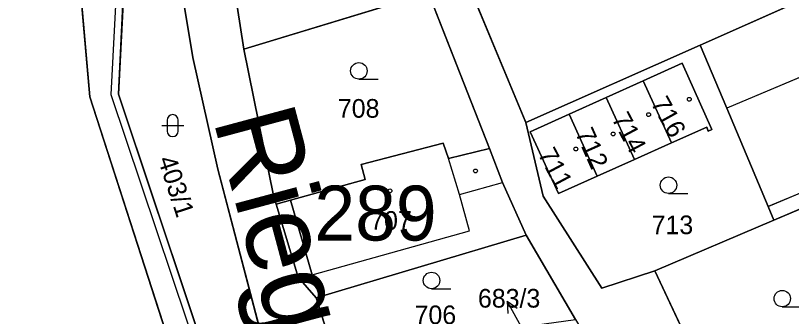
# Model space of a CAD drawing. Extents: x -689422 to -685210, y -987725 to -982160.
# Drawn here: x -686972.5 to -686901.7, y -985759.3 to -985731.9 of the extents above; entities that cross this region are included whole.
import ezdxf

# ---------------------------------------------------------------- set-up
doc = ezdxf.new("R2010")
doc.units = 0
for name, color, linetype in [('KN_Budovy', 7, 'Continuous'), ('KN_Budovy_cisla_domovni', 7, 'Continuous'), ('KN_Hranice_parcel', 7, 'Continuous'), ('KN_Hranice_parcel_vnitrni_kresba', 7, 'Continuous'), ('KN_Parcelni cisla', 7, 'Continuous'), ('KN_Parcelni cisla_sipky', 7, 'Continuous'), ('KN_Polygon parcely', 7, 'Continuous'), ('KN_Popisy_pomistni nazvy nazvy ulic', 7, 'Continuous'), ('KN_POZEMKY_OSTATNI PLOCHA', 7, 'Continuous'), ('KN_POZEMKY_TTP', 7, 'Continuous'), ('KN_POZEMKY_ZAHRADA', 7, 'Continuous'), ('KN_POZEMKY_ZASTAVENA PLOCHA', 7, 'Continuous'), ('KN_VYUZITI_17_ostatni plocha_ostatni komunikace', 7, 'Continuous'), ('KN_VYUZITI_26_ostatni plocha_jina plocha', 7, 'Continuous'), ('KN_VYUZITI_27_ostatni plocha_neplodna puda', 7, 'Continuous'), ('KN_Značky budov', 7, 'Continuous'), ('KN_Značky kultur', 7, 'Continuous')]:
    doc.layers.add(name, color=color, linetype=linetype)

msp = doc.modelspace()

# ---------------------------------------------------------------- linework, layer by layer
at = {"layer": 'KN_Budovy'}
for points in [[(-686885.1, -985741.45), (-686888.87, -985732.5), (-686907.56, -985740.36), (-686903.78, -985749.33)], [(-686908.93, -985742.31), (-686911.65, -985736.27), (-686915.18, -985737.87), (-686912.61, -985743.54), (-686909.4, -985742.11), (-686909.26, -985742.46)], [(-686915.18, -985737.87), (-686918.56, -985739.39), (-686915.99, -985745.05), (-686912.61, -985743.54)], [(-686918.56, -985739.39), (-686921.96, -985740.92), (-686919.39, -985746.56), (-686915.99, -985745.05)], [(-686925.49, -985742.52), (-686922.92, -985748.13), (-686919.39, -985746.56), (-686921.96, -985740.92)], [(-686947.37, -985748.75), (-686945.41, -985755.54), (-686931.04, -985751.55), (-686931.96, -985748.22), (-686932.96, -985744.97), (-686933.44, -985743.57), (-686940.92, -985745.5), (-686940.57, -985746.87)]]:
    msp.add_lwpolyline(points, close=True, dxfattribs=at)
at = {"layer": 'KN_Hranice_parcel'}
for p, q in [((-686909.98, -985734.62), (-686888.4, -985725.02)), ((-686925.89, -985741.69), (-686932.09, -985726.79)), ((-686934.78, -985729.86), (-686951.62, -985734.99)), ((-686934.78, -985729.86), (-686929.23, -985744.05)), ((-686925.89, -985741.69), (-686909.98, -985734.62)), ((-686918.56, -985739.39), (-686915.18, -985737.87)), ((-686912.61, -985743.54), (-686915.18, -985737.87)), ((-686918.56, -985739.39), (-686921.96, -985740.92)), ((-686915.99, -985745.05), (-686918.56, -985739.39)), ((-686919.39, -985746.56), (-686921.96, -985740.92)), ((-686912.61, -985743.54), (-686915.99, -985745.05)), ((-686919.39, -985746.56), (-686915.99, -985745.05)), ((-686903.26, -985750.56), (-686897.75, -985748.22)), ((-686914.13, -985755.19), (-686903.26, -985750.56)), ((-686925.88, -985751.93), (-686945.04, -985757.65)), ((-686925.88, -985751.93), (-686921.36, -985759.61)), ((-686942.87, -985764.47), (-686945.04, -985757.65))]:
    msp.add_line(p, q, dxfattribs=at)
for points in [[(-686961.71, -985712.45), (-686963.08, -985739.1), (-686953.37, -985768.07), (-686952.9, -985771.73)], [(-686955.22, -985772.52), (-686955.37, -985771.22), (-686965.67, -985739.33), (-686967.82, -985715.19)], [(-686951.62, -985734.99), (-686952.25, -985731.09), (-686952.4, -985727.54), (-686950.83, -985723.93), (-686948.74, -985721.17), (-686938.97, -985717.96)], [(-686958.35, -985723.3), (-686956.29, -985735.76), (-686954.01, -985745.94), (-686948.54, -985766.72), (-686947.78, -985769.99)], [(-686948.68, -985749.11), (-686948.92, -985748.32), (-686951.62, -985734.99)], [(-686903.26, -985750.56), (-686903.78, -985749.33), (-686907.56, -985740.36), (-686909.98, -985734.62)], [(-686915.18, -985737.87), (-686911.65, -985736.27), (-686908.93, -985742.31), (-686909.26, -985742.46), (-686909.4, -985742.11), (-686912.61, -985743.54)], [(-686921.96, -985740.92), (-686925.49, -985742.52), (-686922.92, -985748.13), (-686919.39, -985746.56)], [(-686914.13, -985755.19), (-686918.96, -985756.78), (-686924.33, -985748.4), (-686925.89, -985741.69)], [(-686929.23, -985744.05), (-686932.96, -985744.97), (-686933.44, -985743.57), (-686940.92, -985745.5), (-686940.57, -985746.87), (-686947.37, -985748.75), (-686948.68, -985749.11)], [(-686929.23, -985744.05), (-686928.02, -985747.13), (-686925.88, -985751.93)], [(-686945.04, -985757.65), (-686946.68, -985755.78), (-686948.68, -985749.11)], [(-686897.8, -985787.04), (-686903.33, -985778.12), (-686914.13, -985755.19)]]:
    msp.add_lwpolyline(points, dxfattribs=at)
at = {"layer": 'KN_Hranice_parcel_vnitrni_kresba'}
for p, q in [((-686888.87, -985732.5), (-686907.56, -985740.36)), ((-686885.1, -985741.45), (-686903.78, -985749.33)), ((-686931.96, -985748.22), (-686932.96, -985744.97)), ((-686931.96, -985748.22), (-686928.02, -985747.13)), ((-686931.04, -985751.55), (-686931.96, -985748.22)), ((-686945.41, -985755.54), (-686947.37, -985748.75)), ((-686945.41, -985755.54), (-686931.04, -985751.55)), ((-686945.41, -985755.54), (-686946.68, -985755.78))]:
    msp.add_line(p, q, dxfattribs=at)
msp.add_lwpolyline([(-686973.31, -985692.23), (-686962.38, -985712.44), (-686963.77, -985739.13), (-686954.06, -985767.99), (-686953.53, -985771.67), (-686951.67, -985786.39), (-686951.88, -985788.32), (-686953.95, -985802.75), (-686955.53, -985813.25), (-686955.95, -985818.18), (-686964.24, -985823.47), (-686971.81, -985827.47), (-686977.24, -985828.9)], dxfattribs=at)
at = {"layer": 'KN_Parcelni cisla_sipky'}
for p, q in [((-686926.15, -985760.59), (-686927.605, -985757.965)), ((-686927.605, -985757.965), (-686926.681, -985758.598)), ((-686927.605, -985757.965), (-686927.557, -985759.084))]:
    msp.add_line(p, q, dxfattribs=at)
at = {"layer": 'KN_Polygon parcely'}
for points in [[(-686935.34, -985684.28), (-686932.03, -985690.71), (-686937, -985701.28), (-686937.23, -985701.62), (-686939.83, -985705.41), (-686939.64, -985709.92), (-686941.01, -985713.43), (-686943.39, -985715.17), (-686954.07, -985718.56), (-686955.6, -985719.04), (-686958.35, -985723.3), (-686956.29, -985735.76), (-686954.01, -985745.94), (-686948.54, -985766.72)], [(-686942.87, -985764.47), (-686945.04, -985757.65), (-686946.68, -985755.78), (-686948.68, -985749.11), (-686948.92, -985748.32), (-686951.62, -985734.99), (-686952.25, -985731.09), (-686952.4, -985727.54), (-686950.83, -985723.93), (-686948.74, -985721.17), (-686938.97, -985717.96), (-686935.44, -985713.09), (-686934.18, -985705.64), (-686931.81, -985702.02), (-686923.35, -985691.18), (-686897.99, -985704.08)]]:
    msp.add_lwpolyline(points, dxfattribs=at)
for points in [[(-686909.98, -985734.62), (-686888.4, -985725.02), (-686895.04, -985702.44), (-686897.99, -985704.08), (-686905.24, -985713.01), (-686922.2, -985723.63), (-686932.09, -985726.79), (-686925.89, -985741.69)], [(-686967.82, -985715.19), (-686965.67, -985739.33), (-686955.37, -985771.22), (-686955.22, -985772.52), (-686952.9, -985771.73), (-686953.37, -985768.07), (-686963.08, -985739.1), (-686961.71, -985712.45)], [(-686963.08, -985739.1), (-686953.37, -985768.07), (-686952.9, -985771.73), (-686947.78, -985769.99), (-686948.54, -985766.72), (-686954.01, -985745.94), (-686956.29, -985735.76), (-686958.35, -985723.3), (-686961.71, -985712.45)], [(-686925.88, -985751.93), (-686921.36, -985759.61), (-686920.17, -985761.6), (-686918.99, -985764.72), (-686914.47, -985771.38), (-686910.71, -985777.29), (-686908.63, -985780.55), (-686905.86, -985785.5), (-686906.14, -985789.27), (-686908.25, -985792.05), (-686904.78, -985790.29), (-686897.8, -985787.04), (-686903.33, -985778.12), (-686914.13, -985755.19), (-686918.96, -985756.78), (-686924.33, -985748.4), (-686925.89, -985741.69), (-686932.09, -985726.79), (-686935.11, -985715.66), (-686935.44, -985713.09), (-686938.97, -985717.96), (-686934.78, -985729.86), (-686929.23, -985744.05), (-686928.02, -985747.13)], [(-686955.22, -985772.52), (-686955.37, -985771.22), (-686965.67, -985739.33), (-686967.82, -985715.19), (-687000.36, -985725.41), (-686999.2, -985728.73), (-686996.04, -985745.99), (-687000.95, -985748.1), (-687006.74, -985760.79), (-686988.21, -985770.88), (-686972.66, -985779.26), (-686953.44, -985787.54)], [(-686934.78, -985729.86), (-686938.97, -985717.96), (-686948.74, -985721.17), (-686950.83, -985723.93), (-686952.4, -985727.54), (-686952.25, -985731.09), (-686951.62, -985734.99)], [(-686897.75, -985748.22), (-686881.34, -985741.02), (-686888.4, -985725.02), (-686909.98, -985734.62), (-686907.56, -985740.36), (-686903.78, -985749.33), (-686903.26, -985750.56)], [(-686934.78, -985729.86), (-686951.62, -985734.99), (-686948.92, -985748.32), (-686948.68, -985749.11), (-686947.37, -985748.75), (-686940.57, -985746.87), (-686940.92, -985745.5), (-686933.44, -985743.57), (-686932.96, -985744.97), (-686929.23, -985744.05)], [(-686903.78, -985749.33), (-686907.56, -985740.36), (-686909.98, -985734.62), (-686925.89, -985741.69), (-686924.33, -985748.4), (-686918.96, -985756.78), (-686914.13, -985755.19), (-686903.26, -985750.56)], [(-686909.26, -985742.46), (-686909.4, -985742.11), (-686912.61, -985743.54), (-686915.99, -985745.05), (-686919.39, -985746.56), (-686922.92, -985748.13), (-686925.49, -985742.52), (-686921.96, -985740.92), (-686918.56, -985739.39), (-686915.18, -985737.87), (-686911.65, -985736.27), (-686908.93, -985742.31)], [(-686912.61, -985743.54), (-686909.4, -985742.11), (-686909.26, -985742.46), (-686908.93, -985742.31), (-686911.65, -985736.27), (-686915.18, -985737.87)], [(-686915.18, -985737.87), (-686918.56, -985739.39), (-686915.99, -985745.05), (-686912.61, -985743.54)], [(-686921.96, -985740.92), (-686919.39, -985746.56), (-686915.99, -985745.05), (-686918.56, -985739.39)], [(-686922.92, -985748.13), (-686919.39, -985746.56), (-686921.96, -985740.92), (-686925.49, -985742.52)], [(-686932.96, -985744.97), (-686933.44, -985743.57), (-686940.92, -985745.5), (-686940.57, -985746.87), (-686947.37, -985748.75), (-686948.68, -985749.11), (-686946.68, -985755.78), (-686945.04, -985757.65), (-686925.88, -985751.93), (-686928.02, -985747.13), (-686929.23, -985744.05)], [(-686888.61, -985765.93), (-686891.99, -985767.85), (-686894.05, -985764.36), (-686890.58, -985762.31), (-686897.75, -985748.22), (-686903.26, -985750.56), (-686914.13, -985755.19), (-686903.33, -985778.12), (-686897.8, -985787.04), (-686896.28, -985786.17), (-686897.07, -985784.79), (-686901.57, -985776.91), (-686897.06, -985774.44), (-686898.02, -985772.69), (-686893.45, -985770.18), (-686889.48, -985768.01), (-686886.63, -985773.22), (-686885.34, -985772.51), (-686885.53, -985772.2), (-686887.21, -985768.86)], [(-686925.88, -985751.93), (-686945.04, -985757.65), (-686942.87, -985764.47), (-686929.94, -985760.81), (-686921.36, -985759.61)]]:
    msp.add_lwpolyline(points, close=True, dxfattribs=at)
at = {"layer": 'KN_POZEMKY_OSTATNI PLOCHA'}
for p, q in [((-686963.08, -985739.1), (-686961.71, -985712.45)), ((-686961.71, -985712.45), (-686963.08, -985739.1)), ((-686965.67, -985739.33), (-686967.82, -985715.19)), ((-686958.35, -985723.3), (-686956.29, -985735.76)), ((-686956.29, -985735.76), (-686958.35, -985723.3)), ((-686932.09, -985726.79), (-686925.89, -985741.69)), ((-686929.23, -985744.05), (-686934.78, -985729.86)), ((-686952.25, -985731.09), (-686951.62, -985734.99)), ((-686951.62, -985734.99), (-686948.92, -985748.32)), ((-686956.29, -985735.76), (-686954.01, -985745.94)), ((-686954.01, -985745.94), (-686956.29, -985735.76)), ((-686955.37, -985771.22), (-686965.67, -985739.33)), ((-686953.37, -985768.07), (-686963.08, -985739.1)), ((-686963.08, -985739.1), (-686953.37, -985768.07)), ((-686925.89, -985741.69), (-686924.33, -985748.4)), ((-686928.02, -985747.13), (-686929.23, -985744.05)), ((-686954.01, -985745.94), (-686948.54, -985766.72)), ((-686948.54, -985766.72), (-686954.01, -985745.94)), ((-686925.88, -985751.93), (-686928.02, -985747.13)), ((-686948.92, -985748.32), (-686948.68, -985749.11)), ((-686924.33, -985748.4), (-686918.96, -985756.78)), ((-686948.68, -985749.11), (-686946.68, -985755.78)), ((-686921.36, -985759.61), (-686925.88, -985751.93)), ((-686946.68, -985755.78), (-686945.04, -985757.65)), ((-686918.96, -985756.78), (-686914.13, -985755.19)), ((-686914.13, -985755.19), (-686903.33, -985778.12)), ((-686945.04, -985757.65), (-686942.87, -985764.47))]:
    msp.add_line(p, q, dxfattribs=at)
at = {"layer": 'KN_POZEMKY_TTP'}
for p, q in [((-686934.78, -985729.86), (-686951.62, -985734.99)), ((-686951.62, -985734.99), (-686952.25, -985731.09))]:
    msp.add_line(p, q, dxfattribs=at)
at = {"layer": 'KN_POZEMKY_ZAHRADA'}
for p, q in [((-686967.82, -985715.19), (-686965.67, -985739.33)), ((-686888.4, -985725.02), (-686909.98, -985734.62)), ((-686925.89, -985741.69), (-686932.09, -985726.79)), ((-686951.62, -985734.99), (-686934.78, -985729.86)), ((-686934.78, -985729.86), (-686929.23, -985744.05)), ((-686948.92, -985748.32), (-686951.62, -985734.99)), ((-686909.98, -985734.62), (-686925.89, -985741.69)), ((-686925.89, -985741.69), (-686909.98, -985734.62)), ((-686909.98, -985734.62), (-686907.56, -985740.36)), ((-686911.65, -985736.27), (-686915.18, -985737.87)), ((-686908.93, -985742.31), (-686911.65, -985736.27)), ((-686915.18, -985737.87), (-686918.56, -985739.39)), ((-686965.67, -985739.33), (-686955.37, -985771.22)), ((-686918.56, -985739.39), (-686921.96, -985740.92)), ((-686921.96, -985740.92), (-686925.49, -985742.52)), ((-686907.56, -985740.36), (-686903.78, -985749.33)), ((-686924.33, -985748.4), (-686925.89, -985741.69)), ((-686912.61, -985743.54), (-686909.4, -985742.11)), ((-686909.4, -985742.11), (-686909.26, -985742.46)), ((-686909.26, -985742.46), (-686908.93, -985742.31)), ((-686925.49, -985742.52), (-686922.92, -985748.13)), ((-686933.44, -985743.57), (-686940.92, -985745.5)), ((-686932.96, -985744.97), (-686933.44, -985743.57)), ((-686915.99, -985745.05), (-686912.61, -985743.54)), ((-686929.23, -985744.05), (-686932.96, -985744.97)), ((-686919.39, -985746.56), (-686915.99, -985745.05)), ((-686940.92, -985745.5), (-686940.57, -985746.87)), ((-686922.92, -985748.13), (-686919.39, -985746.56)), ((-686940.57, -985746.87), (-686947.37, -985748.75)), ((-686948.68, -985749.11), (-686948.92, -985748.32)), ((-686918.96, -985756.78), (-686924.33, -985748.4)), ((-686903.26, -985750.56), (-686897.75, -985748.22)), ((-686947.37, -985748.75), (-686948.68, -985749.11)), ((-686903.78, -985749.33), (-686903.26, -985750.56)), ((-686914.13, -985755.19), (-686903.26, -985750.56)), ((-686903.26, -985750.56), (-686914.13, -985755.19)), ((-686945.04, -985757.65), (-686925.88, -985751.93)), ((-686925.88, -985751.93), (-686921.36, -985759.61)), ((-686914.13, -985755.19), (-686918.96, -985756.78)), ((-686903.33, -985778.12), (-686914.13, -985755.19)), ((-686942.87, -985764.47), (-686945.04, -985757.65))]:
    msp.add_line(p, q, dxfattribs=at)
at = {"layer": 'KN_POZEMKY_ZASTAVENA PLOCHA'}
for p, q in [((-686909.98, -985734.62), (-686888.4, -985725.02)), ((-686907.56, -985740.36), (-686909.98, -985734.62)), ((-686915.18, -985737.87), (-686911.65, -985736.27)), ((-686911.65, -985736.27), (-686908.93, -985742.31)), ((-686918.56, -985739.39), (-686915.18, -985737.87)), ((-686912.61, -985743.54), (-686915.18, -985737.87)), ((-686915.18, -985737.87), (-686912.61, -985743.54)), ((-686921.96, -985740.92), (-686918.56, -985739.39)), ((-686918.56, -985739.39), (-686915.99, -985745.05)), ((-686915.99, -985745.05), (-686918.56, -985739.39)), ((-686925.49, -985742.52), (-686921.96, -985740.92)), ((-686921.96, -985740.92), (-686919.39, -985746.56)), ((-686919.39, -985746.56), (-686921.96, -985740.92)), ((-686903.78, -985749.33), (-686907.56, -985740.36)), ((-686909.4, -985742.11), (-686912.61, -985743.54)), ((-686909.26, -985742.46), (-686909.4, -985742.11)), ((-686908.93, -985742.31), (-686909.26, -985742.46)), ((-686922.92, -985748.13), (-686925.49, -985742.52)), ((-686940.92, -985745.5), (-686933.44, -985743.57)), ((-686933.44, -985743.57), (-686932.96, -985744.97)), ((-686912.61, -985743.54), (-686915.99, -985745.05)), ((-686932.96, -985744.97), (-686929.23, -985744.05)), ((-686929.23, -985744.05), (-686928.02, -985747.13)), ((-686915.99, -985745.05), (-686919.39, -985746.56)), ((-686940.57, -985746.87), (-686940.92, -985745.5)), ((-686919.39, -985746.56), (-686922.92, -985748.13)), ((-686947.37, -985748.75), (-686940.57, -985746.87)), ((-686928.02, -985747.13), (-686925.88, -985751.93)), ((-686897.75, -985748.22), (-686903.26, -985750.56)), ((-686948.68, -985749.11), (-686947.37, -985748.75)), ((-686946.68, -985755.78), (-686948.68, -985749.11)), ((-686903.26, -985750.56), (-686903.78, -985749.33)), ((-686925.88, -985751.93), (-686945.04, -985757.65)), ((-686945.04, -985757.65), (-686946.68, -985755.78))]:
    msp.add_line(p, q, dxfattribs=at)
at = {"layer": 'KN_VYUZITI_17_ostatni plocha_ostatni komunikace'}
for p, q in [((-686956.29, -985735.76), (-686958.35, -985723.3)), ((-686932.09, -985726.79), (-686925.89, -985741.69)), ((-686929.23, -985744.05), (-686934.78, -985729.86)), ((-686952.25, -985731.09), (-686951.62, -985734.99)), ((-686951.62, -985734.99), (-686948.92, -985748.32)), ((-686954.01, -985745.94), (-686956.29, -985735.76)), ((-686925.89, -985741.69), (-686924.33, -985748.4)), ((-686928.02, -985747.13), (-686929.23, -985744.05)), ((-686948.54, -985766.72), (-686954.01, -985745.94)), ((-686925.88, -985751.93), (-686928.02, -985747.13)), ((-686948.92, -985748.32), (-686948.68, -985749.11)), ((-686924.33, -985748.4), (-686918.96, -985756.78)), ((-686948.68, -985749.11), (-686946.68, -985755.78)), ((-686921.36, -985759.61), (-686925.88, -985751.93)), ((-686946.68, -985755.78), (-686945.04, -985757.65)), ((-686918.96, -985756.78), (-686914.13, -985755.19)), ((-686914.13, -985755.19), (-686903.33, -985778.12)), ((-686945.04, -985757.65), (-686942.87, -985764.47))]:
    msp.add_line(p, q, dxfattribs=at)
at = {"layer": 'KN_VYUZITI_26_ostatni plocha_jina plocha'}
for p, q in [((-686961.71, -985712.45), (-686963.08, -985739.1)), ((-686965.67, -985739.33), (-686967.82, -985715.19)), ((-686955.37, -985771.22), (-686965.67, -985739.33)), ((-686963.08, -985739.1), (-686953.37, -985768.07))]:
    msp.add_line(p, q, dxfattribs=at)
at = {"layer": 'KN_VYUZITI_27_ostatni plocha_neplodna puda'}
for p, q in [((-686963.08, -985739.1), (-686961.71, -985712.45)), ((-686958.35, -985723.3), (-686956.29, -985735.76)), ((-686956.29, -985735.76), (-686954.01, -985745.94)), ((-686953.37, -985768.07), (-686963.08, -985739.1)), ((-686954.01, -985745.94), (-686948.54, -985766.72))]:
    msp.add_line(p, q, dxfattribs=at)
at = {"layer": 'KN_Značky budov'}
for centre in [(-686910.987, -985739.559), (-686914.697, -985740.959), (-686917.937, -985742.719), (-686921.337, -985744.089), (-686930.497, -985746.089), (-686938.297, -985747.899)]:
    msp.add_circle(centre, 0.175, dxfattribs=at)
at = {"layer": 'KN_Značky kultur'}
for p, q in [((-686941.133, -985737.72), (-686939.383, -985737.72)), ((-686958.621, -985741.461), (-686958.621, -985742.462)), ((-686957.619, -985742.462), (-686957.619, -985741.461)), ((-686959.121, -985741.961), (-686957.119, -985741.961)), ((-686912.883, -985748.14), (-686911.133, -985748.14)), ((-686934.503, -985756.82), (-686932.753, -985756.82)), ((-686902.503, -985758.47), (-686900.753, -985758.47))]:
    msp.add_line(p, q, dxfattribs=at)
for centre in [(-686941.133, -985736.97), (-686912.883, -985747.39), (-686934.503, -985756.07), (-686902.503, -985757.72)]:
    msp.add_circle(centre, 0.75, dxfattribs=at)
for centre, start, end in [((-686958.12, -985741.461), 0, 180), ((-686958.12, -985742.461), 180, 359.98789)]:
    msp.add_arc(centre, 0.5, start, end, dxfattribs=at)

# ---------------------------------------------------------------- texts
at = {"layer": 'KN_Budovy_cisla_domovni'}
msp.add_text('289', height=5, dxfattribs=at).set_placement((-686945.19, -985752.429))
at = {"layer": 'KN_Parcelni cisla'}
for s, p in [('708', (-686943.05, -985741.24)), ('707', (-686940.1, -985751.45)), ('713', (-686914.42, -985751.85)), ('683/3', (-686930.268, -985758.54)), ('706', (-686936.05, -985760.05))]:
    msp.add_text(s, height=1.7, dxfattribs=at).set_placement(p)
for s, rotation, p in [('716', 299, (-686914.533, -985739.902)), ('714', 298, (-686918.11, -985741.309)), ('712', 294, (-686921.416, -985742.625)), ('711', 298, (-686924.84, -985744.539)), ('403/1', 288, (-686959.487, -985745.035))]:
    msp.add_text(s, height=1.7, rotation=rotation, dxfattribs=at).set_placement(p)
at = {"layer": 'KN_Popisy_pomistni nazvy nazvy ulic'}
msp.add_text('Riegrova', height=7.5, rotation=285, dxfattribs=at).set_placement((-686954.451, -985741.409))

doc.saveas('drawing.dxf')
